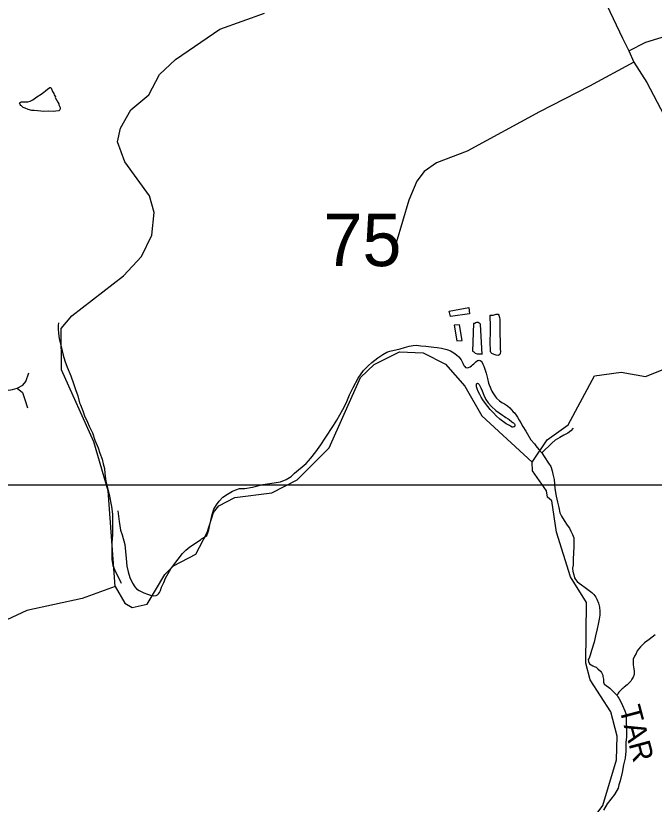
# Model space of a CAD drawing. Extents: x 2126262 to 2293712, y 749403 to 919119.
# Drawn here: x 2212421 to 2217420, y 842370 to 848545 of the extents above; entities that cross this region are included whole.
import ezdxf

# ---------------------------------------------------------------- set-up
doc = ezdxf.new("R2010")
doc.units = 0
for name, color, linetype in [('Exist Hydrographic Creek Single Shore', 7, 'Continuous'), ('Exist Hydrographic Misc Water Feature', 7, 'Continuous'), ('Exist Hydrographic River Shore', 7, 'Continuous'), ('Exist Hydrographic River Shore Label', 7, 'Continuous'), ('Exist Road Non-System Type 51', 7, 'Continuous'), ('Exist Road Secondary Structure Standard Bridge Number Label', 7, 'Continuous'), ('Exist Road Secondary Type 51 Attributed', 7, 'Continuous'), ('Map Preparation Inset Cut Line', 7, 'Continuous')]:
    doc.layers.add(name, color=color, linetype=linetype)

msp = doc.modelspace()

# ---------------------------------------------------------------- linework, layer by layer
at = {"layer": 'Exist Hydrographic Creek Single Shore'}
for points in [[(2216465.5, 845048.7), (2216581.5, 845223.5), (2216747.4, 845341.5), (2216952.5, 845724.3), (2217160.4, 845752.8), (2217352.5, 845719.3), (2217502.4, 845778.5)], [(2213198.4, 844076.5), (2212941.4, 843980.1), (2212508.4, 843887.4), (2211927.5, 843617.3), (2211760.5, 843597.8)]]:
    msp.add_lwpolyline(points, dxfattribs=at)
at = {"layer": 'Exist Hydrographic Misc Water Feature'}
for points in [[(2212729.1, 847904.5), (2212741, 847886.6), (2212749.2, 847868.6), (2212757.2, 847854.7), (2212759.3, 847846.7), (2212765.6, 847832.7), (2212767.5, 847826.8), (2212767.5, 847822.8), (2212769.5, 847812.8), (2212765.8, 847806.8), (2212757.8, 847800.8), (2212735.9, 847796.6), (2212713.8, 847794.5), (2212679.7, 847798.2), (2212639.7, 847795.9), (2212617.8, 847797.7), (2212565.7, 847803.4), (2212547.9, 847803.3), (2212517.7, 847811.1), (2212493.7, 847821), (2212479.6, 847826.8), (2212465.6, 847838.7), (2212459.5, 847842.7), (2212455.6, 847850.6), (2212451.3, 847860.6), (2212455.4, 847866.6), (2212463.4, 847870.7), (2212477.3, 847870.8), (2212515.3, 847871), (2212533.3, 847875.2), (2212555.2, 847887.3), (2212585, 847909.5), (2212620.9, 847929.7), (2212640.8, 847945.9), (2212654.9, 847956), (2212670.5, 847970.1), (2212686.5, 847982.2), (2212694.5, 847982.2), (2212700.6, 847972.3), (2212708.8, 847952.4), (2212718.9, 847936.5), (2212722.8, 847924.5), (2212731, 847910.5), (2212729.1, 847904.5)], [(2215815.6, 846232.3), (2215969.4, 846259.3), (2215973.5, 846209.4), (2215823.8, 846190.4), (2215815.6, 846232.3)], [(2216141.6, 846200.5), (2216159.7, 846200.6), (2216173.6, 846204.8), (2216183.6, 846206.8), (2216189.6, 846208.9), (2216197.6, 846206.9), (2216203.5, 846200.9), (2216207.6, 846183), (2216209.9, 846167), (2216212.1, 846135.1), (2216212.3, 846089.1), (2216210.5, 846043.1), (2216212.8, 846005.1), (2216213, 845971.1), (2216213.4, 845937.1), (2216217.5, 845913.1), (2216213.6, 845903.2), (2216213.6, 845897.2), (2216211.5, 845891.2), (2216203.7, 845887.1), (2216197.8, 845885), (2216181.8, 845887), (2216167.9, 845890.8), (2216149.6, 845898.7), (2216141.6, 845906.6), (2216137.5, 845916.6), (2216135, 845992.6), (2216138.5, 846066.6), (2216138.1, 846132.5), (2216135.9, 846176.5), (2216135.5, 846200.5), (2216141.6, 846200.5)], [(2212755, 846139.2), (2212753.3, 846119.2), (2212753.5, 846093.3), (2212755.8, 846055.3), (2212762.1, 846017.4), (2212782.6, 845931.6), (2212790.9, 845887.6), (2212805, 845843.7), (2212823.7, 845791.9), (2212852, 845726), (2212874.3, 845666.2), (2212888.9, 845618.3), (2212907.1, 845568.5), (2212919.2, 845514.6), (2212927.6, 845496.7), (2212945.9, 845450.8), (2212960, 845410.9), (2212982.4, 845363.1), (2212996.5, 845331.2), (2213021.1, 845279.3), (2213041.2, 845221.6), (2213065.8, 845161.7), (2213078.1, 845119.9), (2213096.4, 845072), (2213106.6, 845036), (2213116.9, 844998.1), (2213119.1, 844960.2), (2213125.5, 844900.2), (2213152.4, 844794.5), (2213170.8, 844702.6), (2213177.4, 844640.6), (2213179.6, 844588.7), (2213178.4, 844478.7), (2213172.9, 844418.7), (2213173.1, 844374.7), (2213173.5, 844328.7), (2213173.9, 844286.8), (2213182.1, 844240.8), (2213202.4, 844191), (2213226.8, 844141.1), (2213243, 844107.3), (2213247.1, 844101.4)], [(2215997.5, 845917.6), (2216007.5, 845911.7), (2216017.5, 845901.8), (2216033.7, 845897.9), (2216041.5, 845897.9), (2216059.8, 845896.1), (2216065.7, 845896.1), (2216073.7, 845894.2), (2216060, 846126), (2216056.1, 846131.9), (2216050.2, 846137.9), (2216044, 846141.9), (2216040.1, 846143.9), (2216028, 846143.8), (2216020, 846139.7), (2216014.1, 846135.7), (2216004, 846133.6), (2215997.5, 845917.6)], [(2215894.1, 846124.9), (2215852.3, 846122.6), (2215875, 845998.8), (2215917.1, 846001.1), (2215894.1, 846124.9)], [(2213221, 844669), (2213231.7, 844583), (2213242, 844517.2), (2213254.3, 844479.2), (2213274.8, 844403.4), (2213281.3, 844349.5), (2213285.6, 844293.5), (2213290.2, 844235.6), (2213300.4, 844189.6), (2213314.6, 844145.8), (2213335.1, 844101.9), (2213353.1, 844072.1), (2213367.3, 844056.1), (2213387.3, 844044.3), (2213407.2, 844034.5), (2213423.6, 844026.6), (2213451.5, 844014.8), (2213483.5, 844005), (2213501.6, 844003.1), (2213519.6, 844005.2), (2213531.5, 844011.3), (2213539.5, 844017.3), (2213547.3, 844029.4), (2213555.3, 844043.5), (2213563.1, 844069.5), (2213580.7, 844107.6), (2213594.7, 844139.7), (2213614.3, 844177.8), (2213634, 844214), (2213665.8, 844256.2), (2213691.6, 844290.4), (2213727.3, 844332.6), (2213753.2, 844360.7), (2213782.9, 844384.9), (2213866.6, 844441.5), (2213876.4, 844447.5), (2213898.3, 844461.7), (2213916.4, 844475.8), (2213924, 844495.8), (2213931.8, 844519.9), (2213939.6, 844557.9), (2213947.3, 844592), (2213959, 844640), (2213970.7, 844680.1), (2213992.7, 844714.2), (2214014.4, 844744.4), (2214042.1, 844774.5), (2214077.8, 844798.8), (2214117.7, 844821.1), (2214143.6, 844833.2), (2214171.5, 844843.4), (2214213.5, 844843.8), (2214275.6, 844854.2), (2214355.4, 844872.7), (2214409.3, 844881.1), (2214461, 844889.4), (2214493, 844893.6), (2214537.1, 844911.9), (2214576.9, 844936.2), (2214602.5, 844962.4), (2214694.1, 845039), (2214731.9, 845081.3), (2214771.2, 845129.5), (2214809, 845183.7), (2214842.6, 845235.9), (2214909.9, 845336.4), (2214935.5, 845376.5), (2214981, 845460.8), (2215006.8, 845511), (2215034.3, 845575.1), (2215063.9, 845633.3), (2215103.2, 845705.6), (2215144.8, 845765.8), (2215180.5, 845804.1), (2215208.6, 845830.3), (2215256, 845866.6), (2215296, 845892.8), (2215325.7, 845911), (2215349.9, 845919.2), (2215429.5, 845935.8), (2215463.5, 845946), (2215501.6, 845956.2), (2215531.4, 845962.5), (2215557.2, 845964.6), (2215593.3, 845958.9), (2215631.2, 845957.1), (2215693.6, 845949.5), (2215719.6, 845947.7), (2215755.5, 845942), (2215795.5, 845932.3), (2215825.6, 845920.4), (2215851.9, 845904.6), (2215871.8, 845888.8), (2215889.8, 845875), (2215908.1, 845849.1), (2215922.4, 845823.1), (2215930.4, 845805.2), (2215936.3, 845797.2), (2215942.5, 845791.3), (2215954.6, 845787.4)], [(2215954.6, 845787.4), (2215966.5, 845789.5), (2215978.4, 845795.6), (2215988.2, 845803.7), (2215996.2, 845811.7), (2216006.3, 845819.7), (2216022.1, 845833.8), (2216036, 845843.9), (2216042.2, 845845.9), (2216050.2, 845848), (2216058.1, 845846), (2216066.1, 845840.2), (2216072.1, 845830.2), (2216078.2, 845816.3), (2216086.2, 845800.3), (2216102.9, 845746.4), (2216115.2, 845704.5), (2216123.4, 845666.6), (2216141.6, 845622.7), (2216149.6, 845604.8), (2216155.8, 845590.8), (2216165.8, 845575), (2216176.1, 845561), (2216186.1, 845549.1), (2216208, 845529.2), (2216226.3, 845515.4), (2216246.4, 845505.5), (2216270.4, 845489.7), (2216290.5, 845473.8), (2216302.6, 845459.9), (2216316.7, 845444), (2216326.8, 845436), (2216338.9, 845416.2), (2216349.1, 845400.3), (2216363.1, 845378.3), (2216375.4, 845356.4), (2216391.6, 845328.5), (2216413.7, 845292.7), (2216454.1, 845225), (2216482.4, 845193.3), (2216492.7, 845177.3), (2216516.6, 845147.5), (2216538.8, 845121.6)], [(2216275.1, 845387.8), (2216285.1, 845381.8), (2216305.2, 845366), (2216313.2, 845360), (2216317.3, 845358), (2216325.3, 845350.1), (2216327.4, 845344.1), (2216329.2, 845340.1), (2216329.6, 845334.1), (2216327.6, 845330.1), (2216323.5, 845326.1), (2216319.6, 845326.1), (2216313.6, 845324), (2216307.5, 845324), (2216293.5, 845329.9), (2216285.6, 845335.8), (2216261.4, 845349.6), (2216211.1, 845385.3), (2216183, 845411.1), (2216160.9, 845434.9), (2216134.6, 845460.8), (2216098.3, 845508.5), (2216078, 845536.3), (2216066.1, 845558.3), (2216053.8, 845578.1), (2216041.7, 845602.1), (2216033.5, 845624), (2216029.6, 845637.9), (2216027.4, 845648), (2216027.4, 845662), (2216037.2, 845668), (2216041.3, 845666), (2216049.3, 845658.1), (2216055.3, 845646.1), (2216061.6, 845632.2), (2216071.5, 845606.2), (2216085.8, 845572.4), (2216102, 845540.5), (2216120.3, 845512.6), (2216146.5, 845484.8), (2216180.8, 845453.1), (2216204.8, 845435.3), (2216230.8, 845417.4), (2216247, 845407.5), (2216259.1, 845397.6), (2216275.1, 845387.8)], [(2216785.3, 845315.3), (2216767.6, 845295.1), (2216743.8, 845277), (2216711.9, 845260.8), (2216680.1, 845242.6), (2216644, 845220.3), (2216618.4, 845198.1), (2216594.6, 845174), (2216562.6, 845145.8), (2216538.8, 845121.6)], [(2216538.8, 845121.6), (2216559.1, 845093.8), (2216593.3, 845042.1), (2216611.6, 845014.2), (2216621.8, 844982.3), (2216626.1, 844954.3), (2216630, 844934.3), (2216636.4, 844912.4), (2216642.8, 844842.4), (2216653, 844782.5), (2216661.6, 844734.6), (2216671.9, 844694.7), (2216682.1, 844652.8), (2216694.2, 844624.9), (2216714.3, 844591), (2216738.5, 844555.2), (2216756.8, 844531.3), (2216767, 844509.4), (2216781, 844481.5), (2216789.4, 844455.5), (2216791.6, 844423.6), (2216789.8, 844391.6), (2216788.1, 844335.6), (2216784.6, 844291.6), (2216784.9, 844241.6), (2216781, 844217.6), (2216783, 844191.6), (2216789.4, 844167.7), (2216795.5, 844143.8), (2216803.5, 844129.8), (2216815.6, 844113.9), (2216831.8, 844102), (2216849.9, 844088.1), (2216878.2, 844066.3), (2216910.1, 844044.6), (2216930.2, 844028.7), (2216948.3, 844012.8), (2216962.6, 843992.9), (2216970.6, 843975), (2216982.7, 843945.1), (2216991.1, 843913.2), (2216993.4, 843883.2), (2216993.4, 843851.2), (2216989.5, 843819.2), (2216981.9, 843781.1), (2216974.1, 843743.1), (2216960.6, 843689.1), (2216948.9, 843639), (2216929.2, 843574.9), (2216917.5, 843538.8), (2216911.8, 843514.8), (2216903.8, 843502.7), (2216906, 843488.7), (2216914, 843470.8), (2216926.1, 843462.9), (2216940.1, 843453), (2216950.3, 843449), (2216964.3, 843443.1), (2216978.2, 843431.3), (2216998.5, 843411.4), (2217006.5, 843401.4), (2217016.6, 843381.5), (2217018.8, 843371.5), (2217022.7, 843349.5), (2217023.1, 843325.5), (2217029.1, 843311.6), (2217033, 843307.7), (2217071.3, 843277.9), (2217089.4, 843262), (2217119.5, 843232.3), (2217129.8, 843220.4)], [(2217380.5, 843659.9), (2217342.8, 843633.7), (2217313.1, 843601.5), (2217287.2, 843571.3), (2217277.4, 843551.3), (2217265.5, 843529.2), (2217255.9, 843505.1), (2217253.8, 843483.1), (2217256.1, 843463.1), (2217260.4, 843431.2), (2217262.2, 843411.2), (2217262.6, 843385.2), (2217254.6, 843365.2), (2217244.8, 843349.1), (2217236.8, 843335), (2217219.2, 843316.9), (2217207.1, 843304.9), (2217185.3, 843286.7), (2217177.3, 843278.7), (2217169.3, 843272.6), (2217153.5, 843258.5), (2217143.5, 843248.4), (2217137.5, 843240.5), (2217131.6, 843230.4), (2217129.8, 843220.4)], [(2217428.3, 843696.2), (2217380.5, 843659.9)], [(2217129.8, 843220.4), (2217133.9, 843212.4), (2217143.9, 843200.4), (2217164, 843162.6), (2217172.4, 843142.7), (2217190.7, 843100.8), (2217196.6, 843080.9), (2217201.1, 843030.9), (2217201.3, 842988.9), (2217203.6, 842942.9), (2217201.7, 842897), (2217196.4, 842852.9), (2217196.6, 842787), (2217191.1, 842730.9), (2217179.4, 842678.9), (2217167.9, 842618.8), (2217152.3, 842552.8), (2217142.5, 842522.7), (2217136.5, 842496.7), (2217109, 842446.5), (2217051.6, 842374.1), (2217023.7, 842323.9)]]:
    msp.add_lwpolyline(points, dxfattribs=at)
at = {"layer": 'Exist Hydrographic River Shore'}
for points in [[(2213198.4, 844076.5), (2213143.4, 844825.6), (2213032.5, 845208.4), (2212778.4, 845771.3), (2212776.4, 846096.2), (2212859.4, 846196.1), (2213265.4, 846509.2), (2213406.5, 846660.5), (2213487.5, 846826.1), (2213503.5, 847002.9), (2213469.4, 847134.8), (2213275.5, 847401.3), (2213216.4, 847556.6), (2213240.4, 847664.4), (2213322.4, 847807), (2213463.5, 847925.5), (2213546.3, 848084.5), (2213670.4, 848203.3), (2214018.4, 848438.8), (2214367.4, 848566.2)], [(2213198.4, 844076.5), (2213274.4, 843943.7), (2213333.5, 843909.7), (2213449.4, 843936.8), (2213589.4, 844170.1), (2213655.4, 844237.6), (2213830.5, 844329.1), (2213920.4, 844497.9), (2213969.4, 844654.4), (2214010.4, 844706), (2214135.5, 844772.3), (2214426.4, 844808.9), (2214625.5, 844909.7), (2214874.5, 845160.4), (2215120.5, 845713), (2215227.4, 845812.5), (2215426.5, 845913.3), (2215610.4, 845906.3), (2215785.5, 845817.3), (2215937.5, 845643.7), (2216071.4, 845411.2), (2216465.5, 845048.7)], [(2216353.5, 840865.4), (2216443.5, 841089.8), (2216638.5, 841741.8), (2216786.4, 842050.5), (2217017.5, 842360.5), (2217123.5, 842719.2), (2217130.5, 842902.8), (2217079.4, 843094.1), (2216919.5, 843343.4), (2216884.4, 843475.4), (2216889.5, 843950.9), (2216763.4, 844150.3), (2216653.5, 844500.4), (2216617.4, 844747.1), (2216584.4, 844774), (2216575.4, 844823.4), (2216466.5, 844979.9), (2216465.5, 845048.7)]]:
    msp.add_lwpolyline(points, dxfattribs=at)
at = {"layer": 'Exist Road Non-System Type 51'}
for points in [[(2217220.7, 848270.3), (2217355.5, 848338.2), (2217542.4, 848394.1), (2217765.6, 848422), (2217974.8, 848438.8), (2218213.6, 848487.9), (2218350.3, 848543.8), (2218528.8, 848663.8), (2218726.9, 848803.5), (2218902.7, 848901.2), (2219164, 848989.9), (2219390, 849009.4), (2219744.3, 849006.7), (2220404.2, 848995.6), (2220588.3, 848978.9), (2220741.8, 848886.7), (2220817.1, 848755.5), (2220828.3, 848579.6), (2220803, 848404.9)], [(2217260.5, 848180.2), (2216914, 847994.1), (2216520.6, 847793.1), (2215954.7, 847484.3), (2215714.7, 847392.2), (2215617.6, 847325.9), (2215561.9, 847250.5), (2215497.7, 847099.7), (2215398.6, 846766)], [(2212433.3, 845629.2), (2212476.5, 845652.9), (2212498.9, 845679.4), (2212522.6, 845747.8)], [(2211652, 845590.8), (2211712.7, 845623.6), (2211781.1, 845664.1), (2211827.1, 845683.6), (2211906.6, 845680.8), (2212019.6, 845664.1), (2212100.5, 845626.4), (2212152.1, 845606.8), (2212209.3, 845601.2), (2212312.5, 845605.4), (2212394.2, 845618), (2212433.3, 845629.2)], [(2212433.3, 845629.2), (2212473.7, 845595.7), (2212491.9, 845538.4), (2212514.2, 845475.6)]]:
    msp.add_lwpolyline(points, dxfattribs=at)
at = {"layer": 'Exist Road Secondary Type 51 Attributed'}
msp.add_lwpolyline([(2216945.2, 849136.6), (2217002.4, 848788.9), (2217049.8, 848628.4), (2217170.5, 848368), (2217220.7, 848270.3), (2217260.5, 848180.2), (2217360.9, 848022.4), (2217628, 847516.3), (2217868.7, 847110.8), (2218208.3, 846723.3), (2218400, 846537.2)], dxfattribs=at)
at = {"layer": 'Map Preparation Inset Cut Line'}
msp.add_lwpolyline([(2221398.3, 867008), (2199861.2, 867008), (2199861.2, 844871.7), (2221398.3, 844871.7)], close=True, dxfattribs=at)

# ---------------------------------------------------------------- texts
at = {"layer": 'Exist Hydrographic River Shore Label'}
msp.add_text('TAR', height=167.32, rotation=284.88042, dxfattribs=at).set_placement((2217144.9, 843120))
at = {"layer": 'Exist Road Secondary Structure Standard Bridge Number Label'}
msp.add_text('75', height=410.1, dxfattribs=at).set_placement((2214830.5, 846583.9))

doc.saveas('drawing.dxf')
